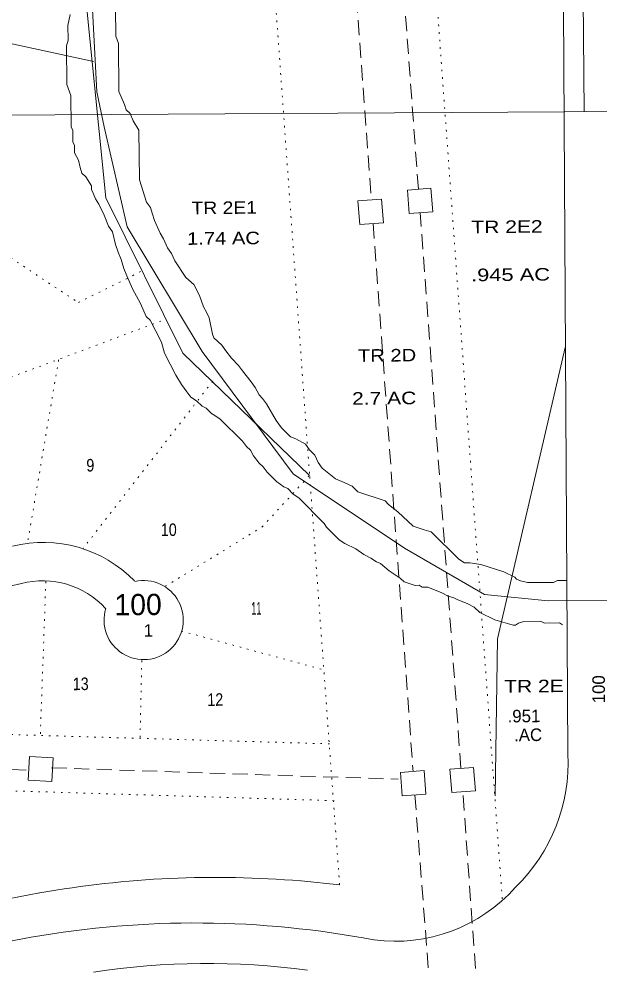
# Model space of a CAD drawing. Extents: x 2356373 to 2371954, y 6966197 to 6989612.
# Drawn here: x 2361064 to 2361802, y 6968832 to 6970054 of the extents above; entities that cross this region are included whole.
import ezdxf

# ---------------------------------------------------------------- set-up
doc = ezdxf.new("R2010")
doc.units = 0
doc.header["$LTSCALE"] = 6.4
doc.linetypes.add('DOTTED', pattern=[1.5, 0.3, -1.2])
doc.linetypes.add('MEDIUM_DASHED', pattern=[4.5, 3, -1.5])
for name, color, linetype in [('10', 7, 'Continuous'), ('11', 7, 'Continuous'), ('22', 7, 'Continuous'), ('24', 7, 'Continuous')]:
    doc.layers.add(name, color=color, linetype=linetype)
for name, color, linetype, lineweight in [('12', 7, 'Continuous', 13), ('15', 7, 'Continuous', 13), ('16', 7, 'DOTTED', 13), ('23', 7, 'Continuous', 13), ('4', 7, 'Continuous', 13), ('5', 7, 'DOTTED', 13), ('6', 7, 'DOTTED', 13), ('7', 7, 'Continuous', 13), ('8', 7, 'Continuous', 13)]:
    doc.layers.add(name, color=color, linetype=linetype, lineweight=lineweight)

msp = doc.modelspace()

# ---------------------------------------------------------------- linework, layer by layer
at = {"layer": '15'}
for p, q in [((2361017.652, 6970030.542), (2361157.916, 6969999.928)), ((2361066.469, 6969335.507), (2361018.584, 6969325.04)), ((2361422.093, 6968957.002), (2361471.125, 6968952.285)), ((2360509.56, 6968832.47), (2361089.331, 6968941.737)), ((2361078.888, 6968885.351), (2360822.426, 6968837.542))]:
    msp.add_line(p, q, dxfattribs=at)
msp.add_lwpolyline([(2361738.823, 6972843.476), (2361751.197, 6970871.325), (2361761.412, 6969118.792)], dxfattribs=at)
for centre, radius, start, end in [((2361094.527, 6969227.012), 160.869, 44.06276, 104.22276), ((2361093.487, 6969231.101), 107.946, 42.33576, 104.59276), ((2361221.883, 6969289.047), 50.381, 162.95276, 102.90276), ((2361542.588, 6969106.846), 219.341, 314.02276, 3.11276), ((2361313.61, 6967685.876), 1275.698, 85.13276, 100.10876), ((2361541.803, 6969084.944), 204.715, 262.52276, 318.46276), ((2361287.509, 6967696.916), 1206.62, 79.14176, 99.95276), ((2361303.448, 6967906.217), 945.832, 82.29576, 98.82976)]:
    msp.add_arc(centre, radius, start, end, dxfattribs=at)
at = {"layer": '16'}
msp.add_line((2361471.125, 6968952.285), (2361433.018, 6969473.171), dxfattribs=at)
at = {"layer": '16', "linetype": 'Continuous'}
msp.add_lwpolyline([(2360199.899, 6970231.254), (2360287.197, 6969893.303), (2360379.713, 6969838.225), (2360667.407, 6969963.218), (2360731.677, 6970239.377), (2360687.593, 6970452.786), (2361067.007, 6970400.229), (2361143.158, 6970179.336), (2361151.185, 6970176.316), (2361148.09, 6970084.311), (2361173.615, 6969826.629), (2361271.534, 6969628.544), (2361433.018, 6969473.171)], dxfattribs=at)
at = {"layer": '23'}
msp.add_lwpolyline([(2361148.124, 6970487.902), (2361157.563, 6970442.906), (2361181.088, 6970388.952), (2361195.395, 6970357.201), (2361209.672, 6970328.649), (2361201.489, 6970245.691), (2361174.252, 6970168.844), (2361156.104, 6970082.59), (2361162.295, 6969961.381), (2361171.728, 6969916.886), (2361200.971, 6969789.607), (2361296.505, 6969630.989), (2361412.003, 6969475.265), (2361553.897, 6969380.384), (2361655.447, 6969321.698), (2361736.506, 6969313.397), (2361856.463, 6969314.575)], dxfattribs=at)
at = {"layer": '4'}
for p, q in [((2361782.378, 6969935.981), (2361759.816, 6972843.683)), ((2360061.937, 6969925.881), (2364244.75, 6969950.412))]:
    msp.add_line(p, q, dxfattribs=at)
at = {"layer": '4', "linetype": 'MEDIUM_DASHED'}
msp.add_line((2360448.741, 6969120.996), (2361075.8, 6969097.862), dxfattribs=at)
at = {"layer": '5'}
for p, q in [((2361243.154, 6972110.703), (2361433.018, 6969473.171)), ((2361458.368, 6969131.513), (2360033.342, 6969172.9)), ((2361464.077, 6969059.187), (2360034.033, 6969102.527))]:
    msp.add_line(p, q, dxfattribs=at)
at = {"layer": '5', "linetype": 'Continuous'}
for p, q in [((2361785.375, 6969936.211), (2361756.387, 6969935.825)), ((2361758.332, 6969635.925), (2361671.997, 6969265.275)), ((2361671.997, 6969265.275), (2361668.96, 6969065.5))]:
    msp.add_line(p, q, dxfattribs=at)
at = {"layer": '5'}
msp.add_lwpolyline([(2361438.68, 6972560.804), (2361447.153, 6972105.409), (2361678.26, 6968932.926)], dxfattribs=at)
at = {"layer": '6'}
for p, q in [((2361113.66, 6969620.096), (2361073.97, 6969386.067)), ((2361309.872, 6969593.129), (2361145.006, 6969380.466)), ((2361097.433, 6969338.111), (2361090.362, 6969142.193)), ((2361270.008, 6969275.123), (2361452.45, 6969225.128)), ((2361219.39, 6969237.537), (2361217.364, 6969138.542))]:
    msp.add_line(p, q, dxfattribs=at)
for points in [[(2360932.653, 6969829.161), (2361138.935, 6969693.124), (2361218.524, 6969732.795)], [(2360644.78, 6969416.943), (2360918.423, 6969547.796), (2361248.122, 6969671.202)], [(2361249.454, 6969332.005), (2361372.679, 6969407.597), (2361433.018, 6969473.171)]]:
    msp.add_lwpolyline(points, dxfattribs=at)
at = {"layer": '7', "linetype": 'MEDIUM_DASHED'}
for p, q in [((2361571.403, 6969837.335), (2361531.036, 6970384.691)), ((2361471.21, 6970368.508), (2361511.553, 6969823.65)), ((2361625.629, 6969100.464), (2361573.696, 6969807.465)), ((2361513.847, 6969793.78), (2361564.686, 6969096.366)), ((2361104.763, 6969101.046), (2361545.787, 6969086.483)), ((2361644.127, 6968845.613), (2361627.92, 6969070.595)), ((2361566.979, 6969066.496), (2361584.148, 6968845.024))]:
    msp.add_line(p, q, dxfattribs=at)
at = {"layer": '7'}
for points in [[(2361589.681, 6969808.623), (2361587.387, 6969838.592), (2361557.417, 6969836.297), (2361559.709, 6969806.428)], [(2361494.57, 6969822.483), (2361496.864, 6969792.514), (2361526.834, 6969794.709), (2361524.54, 6969824.677)], [(2361074.923, 6969085.456), (2361104.931, 6969083.752), (2361106.637, 6969113.662), (2361076.63, 6969115.366)], [(2361548.701, 6969095.21), (2361550.994, 6969065.34), (2361580.963, 6969067.534), (2361578.672, 6969097.404)], [(2361643.906, 6969071.751), (2361641.613, 6969101.62), (2361611.641, 6969099.427), (2361613.935, 6969069.556)]]:
    msp.add_lwpolyline(points, close=True, dxfattribs=at)
at = {"layer": '8'}
for points in [[(2361128.336, 6970059.823), (2361125.475, 6970045.798), (2361125.659, 6970027.004), (2361123.729, 6970019.887), (2361124.213, 6969970.605), (2361129.35, 6969956.559), (2361129.741, 6969916.673), (2361131.787, 6969911.996), (2361131.926, 6969897.901), (2361133.971, 6969893.222), (2361134.064, 6969883.825), (2361139.153, 6969874.477), (2361141.245, 6969865.102), (2361143.314, 6969858.023), (2361148.359, 6969853.374), (2361155.471, 6969841.748), (2361155.518, 6969837.048), (2361157.563, 6969832.37), (2361160.63, 6969825.301), (2361164.699, 6969818.343), (2361171.835, 6969804.317), (2361176.97, 6969790.272), (2361182.039, 6969783.223), (2361186.197, 6969766.868), (2361189.289, 6969757.502), (2361193.381, 6969748.144), (2361196.494, 6969736.378), (2361200.586, 6969727.02), (2361207.744, 6969710.695), (2361217.925, 6969692), (2361225.085, 6969675.573), (2361230.13, 6969670.926), (2361244.401, 6969642.872), (2361248.539, 6969628.817), (2361262.809, 6969600.765), (2361269.923, 6969589.038), (2361277.013, 6969579.71), (2361282.079, 6969572.763), (2361289.124, 6969568.133), (2361296.191, 6969561.104), (2361301.213, 6969558.754), (2361308.278, 6969551.825), (2361312.301, 6969549.466), (2361319.345, 6969544.835), (2361347.612, 6969516.922), (2361352.68, 6969509.873), (2361357.724, 6969505.223), (2361361.79, 6969498.265), (2361368.881, 6969488.937), (2361373.924, 6969484.289), (2361378.992, 6969477.24), (2361391.104, 6969465.562), (2361400.17, 6969458.653), (2361405.191, 6969456.304), (2361412.257, 6969449.374), (2361419.302, 6969444.745), (2361451.613, 6969412.072), (2361454.658, 6969407.402), (2361470.813, 6969391.165), (2361477.858, 6969386.535), (2361491.922, 6969379.576), (2361501.988, 6969372.577), (2361511.032, 6969367.967), (2361518.073, 6969363.337)], [(2361759.245, 6969339.513), (2361748.249, 6969339.405), (2361743.272, 6969337.056), (2361710.284, 6969336.732), (2361701.265, 6969339.044), (2361696.245, 6969341.294), (2361694.222, 6969343.672), (2361680.156, 6969350.633), (2361651.075, 6969359.745), (2361637.056, 6969362.006), (2361630.058, 6969361.938), (2361623.016, 6969366.567), (2361587.682, 6969401.51), (2361578.663, 6969403.721), (2361564.62, 6969408.382), (2361545.442, 6969426.989), (2361533.353, 6969436.268), (2361529.31, 6969440.927), (2361494.206, 6969452.379), (2361487.138, 6969459.408), (2361477.096, 6969464.007), (2361466.053, 6969468.597), (2361448.921, 6969482.526), (2361443.855, 6969489.574), (2361439.762, 6969498.93), (2361432.697, 6969505.86), (2361427.63, 6969512.909), (2361415.565, 6969519.788), (2361408.544, 6969522.119), (2361397.432, 6969533.805), (2361390.342, 6969543.134), (2361378.139, 6969564.108), (2361373.072, 6969571.157), (2361369.027, 6969575.816), (2361363.936, 6969585.163), (2361358.87, 6969592.112), (2361347.735, 6969606.099), (2361342.667, 6969613.146), (2361333.578, 6969622.455), (2361326.489, 6969631.782), (2361321.42, 6969638.831), (2361311.332, 6969648.13), (2361309.286, 6969652.808), (2361305.081, 6969673.86), (2361302.011, 6969680.929), (2361297.945, 6969687.887), (2361292.808, 6969701.933), (2361285.671, 6969715.96), (2361275.583, 6969725.259), (2361261.379, 6969746.313), (2361257.29, 6969755.669), (2361252.222, 6969762.719), (2361247.109, 6969774.365), (2361243.041, 6969781.422), (2361235.881, 6969797.749), (2361232.79, 6969807.116), (2361230.721, 6969814.194), (2361225.654, 6969821.142), (2361216.381, 6969849.243), (2361215.758, 6969912.621), (2361208.644, 6969924.348), (2361204.555, 6969933.705), (2361199.51, 6969938.353), (2361197.442, 6969945.332), (2361190.283, 6969961.756), (2361189.683, 6970022.834), (2361186.591, 6970032.202), (2361186.246, 6970067.389)], [(2361518.073, 6969363.337), (2361523.095, 6969360.987), (2361534.184, 6969351.698), (2361548.272, 6969342.44), (2361553.316, 6969337.791), (2361567.358, 6969333.228), (2361572.355, 6969333.277), (2361576.377, 6969330.918), (2361583.375, 6969330.987), (2361588.395, 6969328.738), (2361600.438, 6969324.056), (2361609.481, 6969319.447), (2361616.502, 6969317.217), (2361621.523, 6969314.867), (2361633.564, 6969310.285), (2361642.608, 6969305.676), (2361649.674, 6969298.647), (2361668.761, 6969289.437), (2361675.782, 6969287.106), (2361684.8, 6969284.896), (2361691.822, 6969282.566), (2361694.821, 6969282.594), (2361698.796, 6969285.033), (2361705.77, 6969287.401), (2361726.763, 6969287.606), (2361731.786, 6969285.258), (2361750.778, 6969285.443), (2361754.799, 6969283.084)]]:
    msp.add_lwpolyline(points, dxfattribs=at)

# ---------------------------------------------------------------- texts
at = {"layer": '10'}
for s, width, p in [('TR 2E1', 1.15, (2361282.793, 6969805.508)), ('TR 2E2', 1.25, (2361638.936, 6969781.313)), ('TR 2D', 1.2, (2361494.582, 6969617.638)), ('TR 2E', 1.25, (2361680.668, 6969196.678))]:
    msp.add_text(s, height=15.99, rotation=0.563, dxfattribs=dict(at, width=width)).set_placement(p)
at = {"layer": '11'}
for s, width, p in [('1.74 AC', 1.2, (2361277.178, 6969766.563)), ('.945 AC', 1.3, (2361638.536, 6969720.225)), ('2.7 AC', 1.25, (2361487.12, 6969563.079))]:
    msp.add_text(s, height=15.99, rotation=0.563, dxfattribs=dict(at, width=width)).set_placement(p)
for s, p in [('.951', (2361685.04, 6969158.731)), ('.AC', (2361693.273, 6969134.819))]:
    msp.add_text(s, height=15.99, rotation=0.563, dxfattribs=at).set_placement(p)
at = {"layer": '12'}
for s, width, p in [('9', 0.85, (2361149.045, 6969478.08)), ('10', 0.85, (2361243.827, 6969395.934)), ('11', 0.55, (2361358.78, 6969295.889)), ('13', 0.85, (2361131.785, 6969199.785)), ('12', 0.85, (2361302.936, 6969179.772))]:
    msp.add_text(s, height=15.99, rotation=0.563, dxfattribs=dict(at, width=width)).set_placement(p)
msp.add_text('1', height=15.99, rotation=0.563, dxfattribs=at).set_placement((2361222.092, 6969267.754))
at = {"layer": '22'}
msp.add_text('100', height=26.99, rotation=0.563, dxfattribs=at).set_placement((2361184.835, 6969294.981))
at = {"layer": '24'}
msp.add_text('100', height=15.99, rotation=90.038, dxfattribs=at).set_placement((2361808.767, 6969183.141))

doc.saveas('drawing.dxf')
